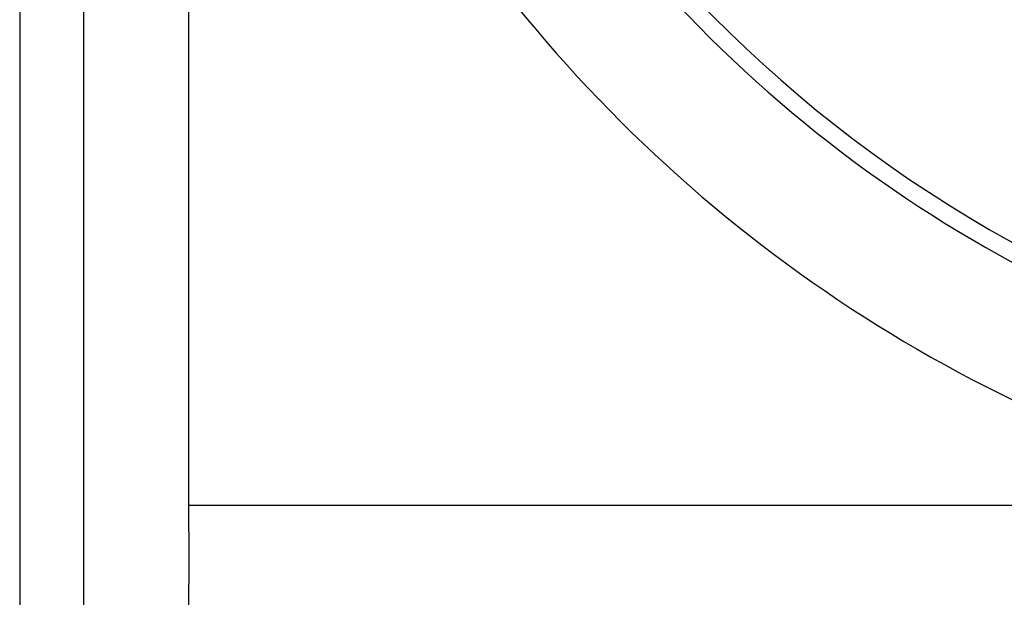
# Model space of a CAD drawing. Header units: inches. Extents: x 24 to 1128, y -58 to 748.
# Tile 551 of 656: x 903 to 917, y 288 to 296. Entities that reach past the tile are written whole.
import ezdxf

# ---------------------------------------------------------------- set-up
doc = ezdxf.new("R2010")
doc.units = ezdxf.units.IN
doc.header["$LTSCALE"] = 32
doc.header["$MEASUREMENT"] = 0
doc.layers.add('Visible (ANSI)', color=7, linetype='Continuous', lineweight=30)

msp = doc.modelspace()

# ---------------------------------------------------------------- linework, layer by layer
at = {"layer": 'Visible (ANSI)'}
for p, q in [((903.31584, 333.73367), (903.31584, 263.72267)), ((904.23584, 269.35867), (904.23584, 305.10867)), ((905.73584, 289.35867), (905.73584, 305.10867)), ((982.73584, 289.35867), (905.73584, 289.35867)), ((905.73584, 288.98367), (905.73584, 289.35867)), ((905.73584, 288.98367), (905.73584, 288.23367)), ((905.73584, 287.85867), (905.73584, 288.23367))]:
    msp.add_line(p, q, dxfattribs=at)
for radius, start, end in [(18.75, 193.689887, 259.742957), (19, 217, 260.778784), (20.75, 217, 256.628632)]:
    msp.add_arc((926.56584, 309.54617), radius, start, end, dxfattribs=at)

doc.saveas('drawing.dxf')
